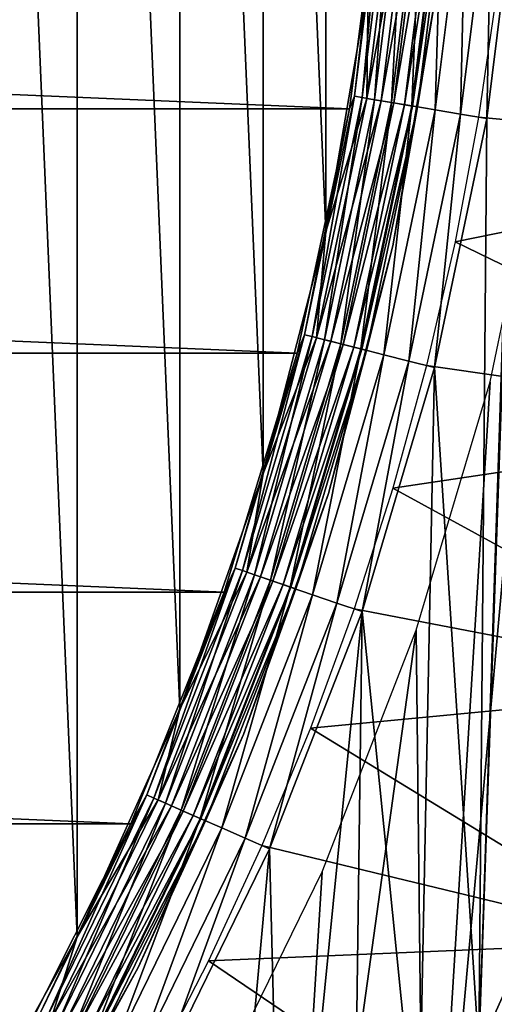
# Model space of a CAD drawing. Header units: millimetres. Extents: x -43.6 to 43.6, y -43.6 to 43.6.
# Tile 500 of 637: x 18.8 to 22.2, y -10.2 to -3. Entities that reach past the tile are written whole.
import ezdxf

# ---------------------------------------------------------------- set-up
doc = ezdxf.new("R2010")
doc.units = ezdxf.units.MM
doc.header["$LTSCALE"] = 52.148148
for name, color, linetype in [('1', 7, 'CONTINUOUS'), ('126', 7, 'CONTINUOUS'), ('127', 7, 'CONTINUOUS'), ('131', 7, 'CONTINUOUS'), ('133', 7, 'CONTINUOUS'), ('135', 7, 'CONTINUOUS'), ('138', 7, 'CONTINUOUS'), ('139', 7, 'CONTINUOUS'), ('143', 7, 'CONTINUOUS'), ('145', 7, 'CONTINUOUS'), ('25', 7, 'CONTINUOUS')]:
    doc.layers.add(name, color=color, linetype=linetype)

msp = doc.modelspace()

# ---------------------------------------------------------------- linework, layer by layer
at = {"layer": '1', "color": 183, "linetype": 'Continuous', "true_color": 0x8c69cc}
for points in [[(22.7206, -11.5769, -9.4785), (21.7422, -13.3239, -9.4785), (22.6066, -3.7718, -9.4785), (22.7206, -11.5769, -9.4785)], [(22.6066, -3.7718, -9.4785), (21.7422, -13.3239, -9.4785), (22.2179, -5.6259, -9.4785), (22.6066, -3.7718, -9.4785)], [(22.2179, -5.6259, -9.4785), (21.7422, -13.3239, -9.4785), (21.6774, -7.4414, -9.4785), (22.2179, -5.6259, -9.4785)], [(21.7422, -13.3239, -9.4785), (20.6298, -14.9887, -9.4785), (21.6774, -7.4414, -9.4785), (21.7422, -13.3239, -9.4785)], [(21.6774, -7.4414, -9.4785), (20.6298, -14.9887, -9.4785), (20.9889, -9.2061, -9.4785), (21.6774, -7.4414, -9.4785)], [(20.9889, -9.2061, -9.4785), (20.6298, -14.9887, -9.4785), (20.1569, -10.908, -9.4785), (20.9889, -9.2061, -9.4785)]]:
    msp.add_3dface(points, dxfattribs=at)
at = {"layer": '126', "color": 96, "linetype": 'Continuous', "true_color": 0x008000}
for points in [[(21.4225, -1.8233, -12.8785), (21.1907, -3.6335, -12.8785), (21.4225, -1.8233, -26.7285), (21.4225, -1.8233, -12.8785)], [(21.4225, -1.8233, -26.7285), (21.1907, -3.6335, -12.8785), (21.1907, -3.6335, -26.7285), (21.4225, -1.8233, -26.7285)], [(21.1907, -3.6335, -12.8785), (20.8063, -5.4175, -12.8785), (21.1907, -3.6335, -26.7285), (21.1907, -3.6335, -12.8785)], [(21.1907, -3.6335, -26.7285), (20.8063, -5.4175, -12.8785), (20.8063, -5.4175, -26.7285), (21.1907, -3.6335, -26.7285)], [(20.8063, -5.4175, -12.8785), (20.2719, -7.1625, -12.8785), (20.8063, -5.4175, -26.7285), (20.8063, -5.4175, -12.8785)], [(20.8063, -5.4175, -26.7285), (20.2719, -7.1625, -12.8785), (20.2719, -7.1625, -26.7285), (20.8063, -5.4175, -26.7285)], [(20.2719, -7.1625, -12.8785), (19.5914, -8.8559, -12.8785), (20.2719, -7.1625, -26.7285), (20.2719, -7.1625, -12.8785)], [(20.2719, -7.1625, -26.7285), (19.5914, -8.8559, -12.8785), (19.5914, -8.8559, -26.7285), (20.2719, -7.1625, -26.7285)], [(19.5914, -8.8559, -12.8785), (18.7698, -10.4854, -12.8785), (19.5914, -8.8559, -26.7285), (19.5914, -8.8559, -12.8785)], [(19.5914, -8.8559, -26.7285), (18.7698, -10.4854, -12.8785), (18.7698, -10.4854, -26.7285), (19.5914, -8.8559, -26.7285)]]:
    msp.add_3dface(points, dxfattribs=at)
at = {"layer": '127', "color": 96, "linetype": 'Continuous', "true_color": 0x008000}
for points in [[(22.4232, -1.8574, -11.8785), (22.5, 0, -11.8785), (22.1345, -10.5031, -11.8785), (22.4232, -1.8574, -11.8785)], [(22.1345, -10.5031, -11.8785), (22.5, 0, -11.8785), (22.5394, -9.6033, -11.8785), (22.1345, -10.5031, -11.8785)], [(22.1932, -3.7028, -11.8785), (22.4232, -1.8574, -11.8785), (22.1345, -10.5031, -11.8785), (22.1932, -3.7028, -11.8785)], [(21.8116, -5.523, -11.8785), (22.1932, -3.7028, -11.8785), (22.1345, -10.5031, -11.8785), (21.8116, -5.523, -11.8785)], [(21.2811, -7.3052, -11.8785), (21.8116, -5.523, -11.8785), (21.6936, -11.3859, -11.8785), (21.2811, -7.3052, -11.8785)], [(21.6936, -11.3859, -11.8785), (21.8116, -5.523, -11.8785), (22.1345, -10.5031, -11.8785), (21.6936, -11.3859, -11.8785)], [(20.6051, -9.0378, -11.8785), (21.2811, -7.3052, -11.8785), (20.707, -13.0946, -11.8785), (20.6051, -9.0378, -11.8785)], [(20.707, -13.0946, -11.8785), (21.2811, -7.3052, -11.8785), (21.2175, -12.2502, -11.8785), (20.707, -13.0946, -11.8785)], [(21.2175, -12.2502, -11.8785), (21.2811, -7.3052, -11.8785), (21.6936, -11.3859, -11.8785), (21.2175, -12.2502, -11.8785)], [(19.7884, -10.7084, -11.8785), (20.6051, -9.0378, -11.8785), (20.163, -13.9177, -11.8785), (19.7884, -10.7084, -11.8785)], [(20.163, -13.9177, -11.8785), (20.6051, -9.0378, -11.8785), (20.707, -13.0946, -11.8785), (20.163, -13.9177, -11.8785)]]:
    msp.add_3dface(points, dxfattribs=at)
at = {"layer": '131', "color": 96, "linetype": 'Continuous', "true_color": 0x008000}
for points in [[(21.2257, -3.5419, -12.6834), (21.4225, -1.8233, -12.8785), (21.4457, -1.777, -12.6834), (21.2257, -3.5419, -12.6834)], [(21.2257, -3.5419, -12.6834), (21.4457, -1.777, -12.6834), (21.2819, -3.5513, -12.4957), (21.2257, -3.5419, -12.6834)], [(21.2819, -3.5513, -12.4957), (21.4457, -1.777, -12.6834), (21.5025, -1.7817, -12.4957), (21.2819, -3.5513, -12.4957)], [(21.2819, -3.5513, -12.4957), (21.5025, -1.7817, -12.4957), (21.3732, -3.5666, -12.3226), (21.2819, -3.5513, -12.4957)], [(21.3732, -3.5666, -12.3226), (21.5025, -1.7817, -12.4957), (21.5947, -1.7894, -12.3226), (21.3732, -3.5666, -12.3226)], [(21.3732, -3.5666, -12.3226), (21.5947, -1.7894, -12.3226), (21.4961, -3.5871, -12.171), (21.3732, -3.5666, -12.3226)], [(21.4961, -3.5871, -12.171), (21.5947, -1.7894, -12.3226), (21.7189, -1.7997, -12.171), (21.4961, -3.5871, -12.171)], [(21.1907, -3.6335, -12.8785), (21.4225, -1.8233, -12.8785), (21.2257, -3.5419, -12.6834), (21.1907, -3.6335, -12.8785)], [(21.4961, -3.5871, -12.171), (21.7189, -1.7997, -12.171), (21.6458, -3.612, -12.0466), (21.4961, -3.5871, -12.171)], [(21.6458, -3.612, -12.0466), (21.7189, -1.7997, -12.171), (21.8701, -1.8122, -12.0466), (21.6458, -3.612, -12.0466)], [(21.6458, -3.612, -12.0466), (21.8701, -1.8122, -12.0466), (21.8166, -3.6405, -11.9543), (21.6458, -3.612, -12.0466)], [(21.8166, -3.6405, -11.9543), (21.8701, -1.8122, -12.0466), (22.0427, -1.8265, -11.9543), (21.8166, -3.6405, -11.9543)], [(21.8166, -3.6405, -11.9543), (22.0427, -1.8265, -11.9543), (22.0018, -3.6715, -11.8975), (21.8166, -3.6405, -11.9543)], [(22.0018, -3.6715, -11.8975), (22.0427, -1.8265, -11.9543), (22.2299, -1.842, -11.8975), (22.0018, -3.6715, -11.8975)], [(22.1932, -3.7028, -11.8785), (22.0018, -3.6715, -11.8975), (22.2299, -1.842, -11.8975), (22.1932, -3.7028, -11.8785)], [(22.4232, -1.8574, -11.8785), (22.1932, -3.7028, -11.8785), (22.2299, -1.842, -11.8975), (22.4232, -1.8574, -11.8785)], [(20.8607, -5.2827, -12.6834), (21.1907, -3.6335, -12.8785), (21.2257, -3.5419, -12.6834), (20.8607, -5.2827, -12.6834)], [(20.8607, -5.2827, -12.6834), (21.2257, -3.5419, -12.6834), (20.916, -5.2966, -12.4957), (20.8607, -5.2827, -12.6834)], [(20.916, -5.2966, -12.4957), (21.2257, -3.5419, -12.6834), (21.2819, -3.5513, -12.4957), (20.916, -5.2966, -12.4957)], [(20.916, -5.2966, -12.4957), (21.2819, -3.5513, -12.4957), (21.0057, -5.3194, -12.3226), (20.916, -5.2966, -12.4957)], [(21.0057, -5.3194, -12.3226), (21.2819, -3.5513, -12.4957), (21.3732, -3.5666, -12.3226), (21.0057, -5.3194, -12.3226)], [(21.0057, -5.3194, -12.3226), (21.3732, -3.5666, -12.3226), (21.1264, -5.3499, -12.171), (21.0057, -5.3194, -12.3226)], [(21.1264, -5.3499, -12.171), (21.3732, -3.5666, -12.3226), (21.4961, -3.5871, -12.171), (21.1264, -5.3499, -12.171)], [(21.1264, -5.3499, -12.171), (21.4961, -3.5871, -12.171), (21.2736, -5.3872, -12.0466), (21.1264, -5.3499, -12.171)], [(21.2736, -5.3872, -12.0466), (21.4961, -3.5871, -12.171), (21.6458, -3.612, -12.0466), (21.2736, -5.3872, -12.0466)], [(20.8063, -5.4175, -12.8785), (21.1907, -3.6335, -12.8785), (20.8607, -5.2827, -12.6834), (20.8063, -5.4175, -12.8785)], [(21.2736, -5.3872, -12.0466), (21.6458, -3.612, -12.0466), (21.4414, -5.4297, -11.9543), (21.2736, -5.3872, -12.0466)], [(21.4414, -5.4297, -11.9543), (21.6458, -3.612, -12.0466), (21.8166, -3.6405, -11.9543), (21.4414, -5.4297, -11.9543)], [(21.4414, -5.4297, -11.9543), (21.8166, -3.6405, -11.9543), (21.6235, -5.4758, -11.8975), (21.4414, -5.4297, -11.9543)], [(21.6235, -5.4758, -11.8975), (21.8166, -3.6405, -11.9543), (22.0018, -3.6715, -11.8975), (21.6235, -5.4758, -11.8975)], [(21.8116, -5.523, -11.8785), (21.6235, -5.4758, -11.8975), (22.0018, -3.6715, -11.8975), (21.8116, -5.523, -11.8785)], [(22.1932, -3.7028, -11.8785), (21.8116, -5.523, -11.8785), (22.0018, -3.6715, -11.8975), (22.1932, -3.7028, -11.8785)], [(20.3532, -6.9873, -12.6834), (20.8063, -5.4175, -12.8785), (20.8607, -5.2827, -12.6834), (20.3532, -6.9873, -12.6834)], [(20.3532, -6.9873, -12.6834), (20.8607, -5.2827, -12.6834), (20.4071, -7.0058, -12.4957), (20.3532, -6.9873, -12.6834)], [(20.4071, -7.0058, -12.4957), (20.8607, -5.2827, -12.6834), (20.916, -5.2966, -12.4957), (20.4071, -7.0058, -12.4957)], [(20.4071, -7.0058, -12.4957), (20.916, -5.2966, -12.4957), (20.4947, -7.0358, -12.3226), (20.4071, -7.0058, -12.4957)], [(20.4947, -7.0358, -12.3226), (20.916, -5.2966, -12.4957), (21.0057, -5.3194, -12.3226), (20.4947, -7.0358, -12.3226)], [(20.4947, -7.0358, -12.3226), (21.0057, -5.3194, -12.3226), (20.6125, -7.0763, -12.171), (20.4947, -7.0358, -12.3226)], [(20.6125, -7.0763, -12.171), (21.0057, -5.3194, -12.3226), (21.1264, -5.3499, -12.171), (20.6125, -7.0763, -12.171)], [(20.6125, -7.0763, -12.171), (21.1264, -5.3499, -12.171), (20.756, -7.1256, -12.0466), (20.6125, -7.0763, -12.171)], [(20.756, -7.1256, -12.0466), (21.1264, -5.3499, -12.171), (21.2736, -5.3872, -12.0466), (20.756, -7.1256, -12.0466)], [(20.756, -7.1256, -12.0466), (21.2736, -5.3872, -12.0466), (20.9198, -7.1818, -11.9543), (20.756, -7.1256, -12.0466)], [(20.9198, -7.1818, -11.9543), (21.2736, -5.3872, -12.0466), (21.4414, -5.4297, -11.9543), (20.9198, -7.1818, -11.9543)], [(20.2719, -7.1625, -12.8785), (20.8063, -5.4175, -12.8785), (20.3532, -6.9873, -12.6834), (20.2719, -7.1625, -12.8785)], [(20.9198, -7.1818, -11.9543), (21.4414, -5.4297, -11.9543), (21.0975, -7.2428, -11.8975), (20.9198, -7.1818, -11.9543)], [(21.0975, -7.2428, -11.8975), (21.4414, -5.4297, -11.9543), (21.6235, -5.4758, -11.8975), (21.0975, -7.2428, -11.8975)], [(21.2811, -7.3052, -11.8785), (21.0975, -7.2428, -11.8975), (21.6235, -5.4758, -11.8975), (21.2811, -7.3052, -11.8785)], [(21.8116, -5.523, -11.8785), (21.2811, -7.3052, -11.8785), (21.6235, -5.4758, -11.8975), (21.8116, -5.523, -11.8785)], [(19.7067, -8.6442, -12.6834), (20.2719, -7.1625, -12.8785), (20.3532, -6.9873, -12.6834), (19.7067, -8.6442, -12.6834)], [(19.7067, -8.6442, -12.6834), (20.3532, -6.9873, -12.6834), (19.7589, -8.6671, -12.4957), (19.7067, -8.6442, -12.6834)], [(19.7589, -8.6671, -12.4957), (20.3532, -6.9873, -12.6834), (20.4071, -7.0058, -12.4957), (19.7589, -8.6671, -12.4957)], [(19.7589, -8.6671, -12.4957), (20.4071, -7.0058, -12.4957), (19.8437, -8.7042, -12.3226), (19.7589, -8.6671, -12.4957)], [(19.8437, -8.7042, -12.3226), (20.4071, -7.0058, -12.4957), (20.4947, -7.0358, -12.3226), (19.8437, -8.7042, -12.3226)], [(19.8437, -8.7042, -12.3226), (20.4947, -7.0358, -12.3226), (19.9577, -8.7543, -12.171), (19.8437, -8.7042, -12.3226)], [(19.9577, -8.7543, -12.171), (20.4947, -7.0358, -12.3226), (20.6125, -7.0763, -12.171), (19.9577, -8.7543, -12.171)], [(19.9577, -8.7543, -12.171), (20.6125, -7.0763, -12.171), (20.0967, -8.8152, -12.0466), (19.9577, -8.7543, -12.171)], [(20.0967, -8.8152, -12.0466), (20.6125, -7.0763, -12.171), (20.756, -7.1256, -12.0466), (20.0967, -8.8152, -12.0466)], [(19.5914, -8.8559, -12.8785), (20.2719, -7.1625, -12.8785), (19.7067, -8.6442, -12.6834), (19.5914, -8.8559, -12.8785)], [(20.0967, -8.8152, -12.0466), (20.756, -7.1256, -12.0466), (20.2553, -8.8848, -11.9543), (20.0967, -8.8152, -12.0466)], [(20.2553, -8.8848, -11.9543), (20.756, -7.1256, -12.0466), (20.9198, -7.1818, -11.9543), (20.2553, -8.8848, -11.9543)], [(20.2553, -8.8848, -11.9543), (20.9198, -7.1818, -11.9543), (20.4273, -8.9602, -11.8975), (20.2553, -8.8848, -11.9543)], [(20.4273, -8.9602, -11.8975), (20.9198, -7.1818, -11.9543), (21.0975, -7.2428, -11.8975), (20.4273, -8.9602, -11.8975)], [(20.6051, -9.0378, -11.8785), (20.4273, -8.9602, -11.8975), (21.0975, -7.2428, -11.8975), (20.6051, -9.0378, -11.8785)], [(21.2811, -7.3052, -11.8785), (20.6051, -9.0378, -11.8785), (21.0975, -7.2428, -11.8975), (21.2811, -7.3052, -11.8785)], [(18.9256, -10.242, -12.6834), (19.5914, -8.8559, -12.8785), (19.7067, -8.6442, -12.6834), (18.9256, -10.242, -12.6834)], [(18.9256, -10.242, -12.6834), (19.7067, -8.6442, -12.6834), (18.9757, -10.2691, -12.4957), (18.9256, -10.242, -12.6834)], [(18.9757, -10.2691, -12.4957), (19.7067, -8.6442, -12.6834), (19.7589, -8.6671, -12.4957), (18.9757, -10.2691, -12.4957)], [(18.9757, -10.2691, -12.4957), (19.7589, -8.6671, -12.4957), (19.0571, -10.3132, -12.3226), (18.9757, -10.2691, -12.4957)], [(19.0571, -10.3132, -12.3226), (19.7589, -8.6671, -12.4957), (19.8437, -8.7042, -12.3226), (19.0571, -10.3132, -12.3226)], [(19.0571, -10.3132, -12.3226), (19.8437, -8.7042, -12.3226), (19.1666, -10.3725, -12.171), (19.0571, -10.3132, -12.3226)], [(19.1666, -10.3725, -12.171), (19.8437, -8.7042, -12.3226), (19.9577, -8.7543, -12.171), (19.1666, -10.3725, -12.171)], [(19.1666, -10.3725, -12.171), (19.9577, -8.7543, -12.171), (19.3001, -10.4447, -12.0466), (19.1666, -10.3725, -12.171)], [(19.3001, -10.4447, -12.0466), (19.9577, -8.7543, -12.171), (20.0967, -8.8152, -12.0466), (19.3001, -10.4447, -12.0466)], [(19.3001, -10.4447, -12.0466), (20.0967, -8.8152, -12.0466), (19.4524, -10.5271, -11.9543), (19.3001, -10.4447, -12.0466)], [(19.4524, -10.5271, -11.9543), (20.0967, -8.8152, -12.0466), (20.2553, -8.8848, -11.9543), (19.4524, -10.5271, -11.9543)], [(18.7698, -10.4854, -12.8785), (19.5914, -8.8559, -12.8785), (18.9256, -10.242, -12.6834), (18.7698, -10.4854, -12.8785)], [(19.4524, -10.5271, -11.9543), (20.2553, -8.8848, -11.9543), (19.6176, -10.6165, -11.8975), (19.4524, -10.5271, -11.9543)], [(19.6176, -10.6165, -11.8975), (20.2553, -8.8848, -11.9543), (20.4273, -8.9602, -11.8975), (19.6176, -10.6165, -11.8975)], [(19.7884, -10.7084, -11.8785), (19.6176, -10.6165, -11.8975), (20.4273, -8.9602, -11.8975), (19.7884, -10.7084, -11.8785)], [(20.6051, -9.0378, -11.8785), (19.7884, -10.7084, -11.8785), (20.4273, -8.9602, -11.8975), (20.6051, -9.0378, -11.8785)]]:
    msp.add_3dface(points, dxfattribs=at)
at = {"layer": '133', "color": 96, "linetype": 'Continuous', "true_color": 0x008000}
for points in [[(22.1345, -10.5031, -11.8785), (22.5394, -9.6033, -11.8785), (22.4579, -10.0677, -11.866), (22.1345, -10.5031, -11.8785)], [(22.1345, -10.5031, -11.8785), (22.4579, -10.0677, -11.866), (21.6213, -11.7573, -11.866), (22.1345, -10.5031, -11.8785)], [(22.4579, -10.0677, -11.866), (21.7142, -11.8078, -11.829), (21.6213, -11.7573, -11.866), (22.4579, -10.0677, -11.866)], [(22.5544, -10.111, -11.829), (21.7142, -11.8078, -11.829), (22.4579, -10.0677, -11.866), (22.5544, -10.111, -11.829)], [(22.5544, -10.111, -11.829), (21.7976, -11.8531, -11.7693), (21.7142, -11.8078, -11.829), (22.5544, -10.111, -11.829)], [(22.641, -10.1498, -11.7693), (21.7976, -11.8531, -11.7693), (22.5544, -10.111, -11.829), (22.641, -10.1498, -11.7693)], [(22.641, -10.1498, -11.7693), (21.8672, -11.891, -11.69), (21.7976, -11.8531, -11.7693), (22.641, -10.1498, -11.7693)], [(22.7132, -10.1822, -11.69), (21.8672, -11.891, -11.69), (22.641, -10.1498, -11.7693), (22.7132, -10.1822, -11.69)]]:
    msp.add_3dface(points, dxfattribs=at)
at = {"layer": '135', "color": 96, "linetype": 'Continuous', "true_color": 0x008000}
for points in [[(19.1978, 9.6795, -7.4785), (18.3077, 11.2728, -7.4785), (19.1978, -9.6795, -7.4785), (19.1978, 9.6795, -7.4785)], [(19.1978, -9.6795, -7.4785), (18.3077, 11.2728, -7.4785), (18.3077, -11.2728, -7.4785), (19.1978, -9.6795, -7.4785)], [(19.9495, 8.0166, -7.4785), (19.1978, 9.6795, -7.4785), (19.9495, -8.0166, -7.4785), (19.9495, 8.0166, -7.4785)], [(19.9495, -8.0166, -7.4785), (19.1978, 9.6795, -7.4785), (19.1978, -9.6795, -7.4785), (19.9495, -8.0166, -7.4785)], [(20.5576, 6.2958, -7.4785), (19.9495, 8.0166, -7.4785), (20.5576, -6.2958, -7.4785), (20.5576, 6.2958, -7.4785)], [(20.5576, -6.2958, -7.4785), (19.9495, 8.0166, -7.4785), (19.9495, -8.0166, -7.4785), (20.5576, -6.2958, -7.4785)], [(21.0174, 4.5297, -7.4785), (20.5576, 6.2958, -7.4785), (21.0174, -4.5297, -7.4785), (21.0174, 4.5297, -7.4785)], [(21.0174, -4.5297, -7.4785), (20.5576, 6.2958, -7.4785), (20.5576, -6.2958, -7.4785), (21.0174, -4.5297, -7.4785)], [(21.3258, -2.731, -7.4785), (21.0174, 4.5297, -7.4785), (21.0174, -4.5297, -7.4785), (21.3258, -2.731, -7.4785)]]:
    msp.add_3dface(points, dxfattribs=at)
at = {"layer": '138', "color": 96, "linetype": 'Continuous', "true_color": 0x008000}
for points in [[(21.8218, -2.7944, -7.9785), (21.5062, -4.6349, -7.9785), (21.8218, -2.7944, -8.9785), (21.8218, -2.7944, -7.9785)], [(21.8218, -2.7944, -8.9785), (21.5062, -4.6349, -7.9785), (21.5062, -4.6349, -8.9785), (21.8218, -2.7944, -8.9785)], [(21.5062, -4.6349, -7.9785), (21.0357, -6.4421, -7.9785), (21.5062, -4.6349, -8.9785), (21.5062, -4.6349, -7.9785)], [(21.5062, -4.6349, -8.9785), (21.0357, -6.4421, -7.9785), (21.0357, -6.4421, -8.9785), (21.5062, -4.6349, -8.9785)], [(21.0357, -6.4421, -7.9785), (20.4136, -8.2028, -7.9785), (21.0357, -6.4421, -8.9785), (21.0357, -6.4421, -7.9785)], [(21.0357, -6.4421, -8.9785), (20.4136, -8.2028, -7.9785), (20.4136, -8.2028, -8.9785), (21.0357, -6.4421, -8.9785)], [(20.4136, -8.2028, -7.9785), (19.6444, -9.9045, -7.9785), (20.4136, -8.2028, -8.9785), (20.4136, -8.2028, -7.9785)], [(20.4136, -8.2028, -8.9785), (19.6444, -9.9045, -7.9785), (19.6444, -9.9045, -8.9785), (20.4136, -8.2028, -8.9785)], [(19.6444, -9.9045, -7.9785), (18.7336, -11.5348, -7.9785), (19.6444, -9.9045, -8.9785), (19.6444, -9.9045, -7.9785)], [(19.6444, -9.9045, -8.9785), (18.7336, -11.5348, -7.9785), (18.7336, -11.5348, -8.9785), (19.6444, -9.9045, -8.9785)]]:
    msp.add_3dface(points, dxfattribs=at)
at = {"layer": '139', "color": 96, "linetype": 'Continuous', "true_color": 0x008000}
for points in [[(21.3258, -2.731, -7.4785), (21.316, -3.557, -7.4909), (21.5369, -1.7846, -7.4909), (21.3258, -2.731, -7.4785)], [(21.316, -3.557, -7.4909), (21.6424, -1.7933, -7.5278), (21.5369, -1.7846, -7.4909), (21.316, -3.557, -7.4909)], [(21.4204, -3.5744, -7.5278), (21.6424, -1.7933, -7.5278), (21.316, -3.557, -7.4909), (21.4204, -3.5744, -7.5278)], [(21.4204, -3.5744, -7.5278), (21.737, -1.8012, -7.5874), (21.6424, -1.7933, -7.5278), (21.4204, -3.5744, -7.5278)], [(21.514, -3.5901, -7.5874), (21.737, -1.8012, -7.5874), (21.4204, -3.5744, -7.5278), (21.514, -3.5901, -7.5874)], [(21.514, -3.5901, -7.5874), (21.816, -1.8077, -7.6666), (21.737, -1.8012, -7.5874), (21.514, -3.5901, -7.5874)], [(21.5922, -3.6031, -7.6666), (21.816, -1.8077, -7.6666), (21.514, -3.5901, -7.5874), (21.5922, -3.6031, -7.6666)], [(21.5922, -3.6031, -7.6666), (21.8755, -1.8127, -7.7615), (21.816, -1.8077, -7.6666), (21.5922, -3.6031, -7.6666)], [(21.6511, -3.6129, -7.7615), (21.8755, -1.8127, -7.7615), (21.5922, -3.6031, -7.6666), (21.6511, -3.6129, -7.7615)], [(21.6511, -3.6129, -7.7615), (21.9124, -1.8157, -7.8673), (21.8755, -1.8127, -7.7615), (21.6511, -3.6129, -7.7615)], [(21.6876, -3.619, -7.8673), (21.9124, -1.8157, -7.8673), (21.6511, -3.6129, -7.7615), (21.6876, -3.619, -7.8673)], [(21.6876, -3.619, -7.8673), (21.8218, -2.7944, -7.9785), (21.9124, -1.8157, -7.8673), (21.6876, -3.619, -7.8673)], [(21.3258, -2.731, -7.4785), (21.0174, -4.5297, -7.4785), (21.316, -3.557, -7.4909), (21.3258, -2.731, -7.4785)], [(21.5062, -4.6349, -7.9785), (21.8218, -2.7944, -7.9785), (21.6876, -3.619, -7.8673), (21.5062, -4.6349, -7.9785)], [(21.0174, -4.5297, -7.4785), (20.9494, -5.3051, -7.4909), (21.316, -3.557, -7.4909), (21.0174, -4.5297, -7.4785)], [(20.9494, -5.3051, -7.4909), (21.4204, -3.5744, -7.5278), (21.316, -3.557, -7.4909), (20.9494, -5.3051, -7.4909)], [(21.052, -5.3311, -7.5278), (21.4204, -3.5744, -7.5278), (20.9494, -5.3051, -7.4909), (21.052, -5.3311, -7.5278)], [(21.052, -5.3311, -7.5278), (21.514, -3.5901, -7.5874), (21.4204, -3.5744, -7.5278), (21.052, -5.3311, -7.5278)], [(21.1441, -5.3544, -7.5874), (21.514, -3.5901, -7.5874), (21.052, -5.3311, -7.5278), (21.1441, -5.3544, -7.5874)], [(21.1441, -5.3544, -7.5874), (21.5922, -3.6031, -7.6666), (21.514, -3.5901, -7.5874), (21.1441, -5.3544, -7.5874)], [(21.2209, -5.3739, -7.6666), (21.5922, -3.6031, -7.6666), (21.1441, -5.3544, -7.5874), (21.2209, -5.3739, -7.6666)], [(21.2209, -5.3739, -7.6666), (21.6511, -3.6129, -7.7615), (21.5922, -3.6031, -7.6666), (21.2209, -5.3739, -7.6666)], [(21.2788, -5.3885, -7.7615), (21.6511, -3.6129, -7.7615), (21.2209, -5.3739, -7.6666), (21.2788, -5.3885, -7.7615)], [(21.2788, -5.3885, -7.7615), (21.6876, -3.619, -7.8673), (21.6511, -3.6129, -7.7615), (21.2788, -5.3885, -7.7615)], [(21.3147, -5.3976, -7.8673), (21.6876, -3.619, -7.8673), (21.2788, -5.3885, -7.7615), (21.3147, -5.3976, -7.8673)], [(21.3147, -5.3976, -7.8673), (21.5062, -4.6349, -7.9785), (21.6876, -3.619, -7.8673), (21.3147, -5.3976, -7.8673)], [(21.0174, -4.5297, -7.4785), (20.5576, -6.2958, -7.4785), (20.9494, -5.3051, -7.4909), (21.0174, -4.5297, -7.4785)], [(21.0357, -6.4421, -7.9785), (21.5062, -4.6349, -7.9785), (21.3147, -5.3976, -7.8673), (21.0357, -6.4421, -7.9785)], [(20.5576, -6.2958, -7.4785), (20.4398, -7.017, -7.4909), (20.9494, -5.3051, -7.4909), (20.5576, -6.2958, -7.4785)], [(20.4398, -7.017, -7.4909), (21.052, -5.3311, -7.5278), (20.9494, -5.3051, -7.4909), (20.4398, -7.017, -7.4909)], [(20.5399, -7.0513, -7.5278), (21.052, -5.3311, -7.5278), (20.4398, -7.017, -7.4909), (20.5399, -7.0513, -7.5278)], [(20.5399, -7.0513, -7.5278), (21.1441, -5.3544, -7.5874), (21.052, -5.3311, -7.5278), (20.5399, -7.0513, -7.5278)], [(20.6297, -7.0822, -7.5874), (21.1441, -5.3544, -7.5874), (20.5399, -7.0513, -7.5278), (20.6297, -7.0822, -7.5874)], [(20.6297, -7.0822, -7.5874), (21.2209, -5.3739, -7.6666), (21.1441, -5.3544, -7.5874), (20.6297, -7.0822, -7.5874)], [(20.7047, -7.1079, -7.6666), (21.2209, -5.3739, -7.6666), (20.6297, -7.0822, -7.5874), (20.7047, -7.1079, -7.6666)], [(20.7047, -7.1079, -7.6666), (21.2788, -5.3885, -7.7615), (21.2209, -5.3739, -7.6666), (20.7047, -7.1079, -7.6666)], [(20.7611, -7.1273, -7.7615), (21.2788, -5.3885, -7.7615), (20.7047, -7.1079, -7.6666), (20.7611, -7.1273, -7.7615)], [(20.7611, -7.1273, -7.7615), (21.3147, -5.3976, -7.8673), (21.2788, -5.3885, -7.7615), (20.7611, -7.1273, -7.7615)], [(20.7961, -7.1393, -7.8673), (21.3147, -5.3976, -7.8673), (20.7611, -7.1273, -7.7615), (20.7961, -7.1393, -7.8673)], [(20.7961, -7.1393, -7.8673), (21.0357, -6.4421, -7.9785), (21.3147, -5.3976, -7.8673), (20.7961, -7.1393, -7.8673)], [(20.5576, -6.2958, -7.4785), (19.9495, -8.0166, -7.4785), (20.4398, -7.017, -7.4909), (20.5576, -6.2958, -7.4785)], [(20.4136, -8.2028, -7.9785), (21.0357, -6.4421, -7.9785), (20.7961, -7.1393, -7.8673), (20.4136, -8.2028, -7.9785)], [(19.9495, -8.0166, -7.4785), (19.7905, -8.6809, -7.4909), (20.4398, -7.017, -7.4909), (19.9495, -8.0166, -7.4785)], [(19.7905, -8.6809, -7.4909), (20.5399, -7.0513, -7.5278), (20.4398, -7.017, -7.4909), (19.7905, -8.6809, -7.4909)], [(19.8874, -8.7234, -7.5278), (20.5399, -7.0513, -7.5278), (19.7905, -8.6809, -7.4909), (19.8874, -8.7234, -7.5278)], [(19.8874, -8.7234, -7.5278), (20.6297, -7.0822, -7.5874), (20.5399, -7.0513, -7.5278), (19.8874, -8.7234, -7.5278)], [(19.9744, -8.7616, -7.5874), (20.6297, -7.0822, -7.5874), (19.8874, -8.7234, -7.5278), (19.9744, -8.7616, -7.5874)], [(19.9744, -8.7616, -7.5874), (20.7047, -7.1079, -7.6666), (20.6297, -7.0822, -7.5874), (19.9744, -8.7616, -7.5874)], [(20.047, -8.7934, -7.6666), (20.7047, -7.1079, -7.6666), (19.9744, -8.7616, -7.5874), (20.047, -8.7934, -7.6666)], [(20.047, -8.7934, -7.6666), (20.7611, -7.1273, -7.7615), (20.7047, -7.1079, -7.6666), (20.047, -8.7934, -7.6666)], [(20.1016, -8.8174, -7.7615), (20.7611, -7.1273, -7.7615), (20.047, -8.7934, -7.6666), (20.1016, -8.8174, -7.7615)], [(20.1016, -8.8174, -7.7615), (20.7961, -7.1393, -7.8673), (20.7611, -7.1273, -7.7615), (20.1016, -8.8174, -7.7615)], [(20.1355, -8.8323, -7.8673), (20.7961, -7.1393, -7.8673), (20.1016, -8.8174, -7.7615), (20.1355, -8.8323, -7.8673)], [(20.1355, -8.8323, -7.8673), (20.4136, -8.2028, -7.9785), (20.7961, -7.1393, -7.8673), (20.1355, -8.8323, -7.8673)], [(19.9495, -8.0166, -7.4785), (19.1978, -9.6795, -7.4785), (19.7905, -8.6809, -7.4909), (19.9495, -8.0166, -7.4785)], [(19.6444, -9.9045, -7.9785), (20.4136, -8.2028, -7.9785), (20.1355, -8.8323, -7.8673), (19.6444, -9.9045, -7.9785)], [(19.1978, -9.6795, -7.4785), (19.0061, -10.2856, -7.4909), (19.7905, -8.6809, -7.4909), (19.1978, -9.6795, -7.4785)], [(19.0061, -10.2856, -7.4909), (19.8874, -8.7234, -7.5278), (19.7905, -8.6809, -7.4909), (19.0061, -10.2856, -7.4909)], [(19.0991, -10.3359, -7.5278), (19.8874, -8.7234, -7.5278), (19.0061, -10.2856, -7.4909), (19.0991, -10.3359, -7.5278)], [(19.0991, -10.3359, -7.5278), (19.9744, -8.7616, -7.5874), (19.8874, -8.7234, -7.5278), (19.0991, -10.3359, -7.5278)], [(19.1826, -10.3811, -7.5874), (19.9744, -8.7616, -7.5874), (19.0991, -10.3359, -7.5278), (19.1826, -10.3811, -7.5874)], [(19.1826, -10.3811, -7.5874), (20.047, -8.7934, -7.6666), (19.9744, -8.7616, -7.5874), (19.1826, -10.3811, -7.5874)], [(19.2524, -10.4189, -7.6666), (20.047, -8.7934, -7.6666), (19.1826, -10.3811, -7.5874), (19.2524, -10.4189, -7.6666)], [(19.2524, -10.4189, -7.6666), (20.1016, -8.8174, -7.7615), (20.047, -8.7934, -7.6666), (19.2524, -10.4189, -7.6666)], [(19.3048, -10.4473, -7.7615), (20.1016, -8.8174, -7.7615), (19.2524, -10.4189, -7.6666), (19.3048, -10.4473, -7.7615)], [(19.3048, -10.4473, -7.7615), (20.1355, -8.8323, -7.8673), (20.1016, -8.8174, -7.7615), (19.3048, -10.4473, -7.7615)], [(19.3374, -10.4649, -7.8673), (20.1355, -8.8323, -7.8673), (19.3048, -10.4473, -7.7615), (19.3374, -10.4649, -7.8673)], [(19.3374, -10.4649, -7.8673), (19.6444, -9.9045, -7.9785), (20.1355, -8.8323, -7.8673), (19.3374, -10.4649, -7.8673)], [(19.1978, -9.6795, -7.4785), (18.3077, -11.2728, -7.4785), (19.0061, -10.2856, -7.4909), (19.1978, -9.6795, -7.4785)], [(18.7336, -11.5348, -7.9785), (19.6444, -9.9045, -7.9785), (19.3374, -10.4649, -7.8673), (18.7336, -11.5348, -7.9785)]]:
    msp.add_3dface(points, dxfattribs=at)
at = {"layer": '143', "color": 9, "linetype": 'Continuous', "true_color": 0xc2bdad}
for points in [[(-21.1907, -3.6335, -75.5285), (-21.4225, -1.8233, -75.5285), (21.1907, -3.6335, -75.5285), (-21.1907, -3.6335, -75.5285)], [(21.1907, -3.6335, -75.5285), (-21.4225, -1.8233, -75.5285), (21.4225, -1.8233, -75.5285), (21.1907, -3.6335, -75.5285)], [(-20.8063, -5.4175, -75.5285), (-21.1907, -3.6335, -75.5285), (20.8063, -5.4175, -75.5285), (-20.8063, -5.4175, -75.5285)], [(20.8063, -5.4175, -75.5285), (-21.1907, -3.6335, -75.5285), (21.1907, -3.6335, -75.5285), (20.8063, -5.4175, -75.5285)], [(-20.2719, -7.1625, -75.5285), (-20.8063, -5.4175, -75.5285), (20.2719, -7.1625, -75.5285), (-20.2719, -7.1625, -75.5285)], [(20.2719, -7.1625, -75.5285), (-20.8063, -5.4175, -75.5285), (20.8063, -5.4175, -75.5285), (20.2719, -7.1625, -75.5285)], [(-19.5914, -8.8559, -75.5285), (-20.2719, -7.1625, -75.5285), (19.5914, -8.8559, -75.5285), (-19.5914, -8.8559, -75.5285)], [(19.5914, -8.8559, -75.5285), (-20.2719, -7.1625, -75.5285), (20.2719, -7.1625, -75.5285), (19.5914, -8.8559, -75.5285)], [(18.7698, -10.4854, -75.5285), (-19.5914, -8.8559, -75.5285), (19.5914, -8.8559, -75.5285), (18.7698, -10.4854, -75.5285)]]:
    msp.add_3dface(points, dxfattribs=at)
at = {"layer": '145', "color": 9, "linetype": 'Continuous', "true_color": 0xc2bdad}
for points in [[(21.1907, -3.6335, -75.5285), (21.4225, -1.8233, -75.5285), (21.1907, -3.6335, -26.6285), (21.1907, -3.6335, -75.5285)], [(21.1907, -3.6335, -26.6285), (21.4225, -1.8233, -75.5285), (21.4225, -1.8233, -26.6285), (21.1907, -3.6335, -26.6285)], [(20.8063, -5.4175, -75.5285), (21.1907, -3.6335, -75.5285), (20.8063, -5.4175, -26.6285), (20.8063, -5.4175, -75.5285)], [(20.8063, -5.4175, -26.6285), (21.1907, -3.6335, -75.5285), (21.1907, -3.6335, -26.6285), (20.8063, -5.4175, -26.6285)], [(20.2719, -7.1625, -75.5285), (20.8063, -5.4175, -75.5285), (20.2719, -7.1625, -26.6285), (20.2719, -7.1625, -75.5285)], [(20.2719, -7.1625, -26.6285), (20.8063, -5.4175, -75.5285), (20.8063, -5.4175, -26.6285), (20.2719, -7.1625, -26.6285)], [(19.5914, -8.8559, -75.5285), (20.2719, -7.1625, -75.5285), (19.5914, -8.8559, -26.6285), (19.5914, -8.8559, -75.5285)], [(19.5914, -8.8559, -26.6285), (20.2719, -7.1625, -75.5285), (20.2719, -7.1625, -26.6285), (19.5914, -8.8559, -26.6285)], [(18.7698, -10.4854, -75.5285), (19.5914, -8.8559, -75.5285), (18.7698, -10.4854, -26.6285), (18.7698, -10.4854, -75.5285)], [(18.7698, -10.4854, -26.6285), (19.5914, -8.8559, -75.5285), (19.5914, -8.8559, -26.6285), (18.7698, -10.4854, -26.6285)]]:
    msp.add_3dface(points, dxfattribs=at)
at = {"layer": '25', "color": 183, "linetype": 'Continuous', "true_color": 0x8c69cc}
for points in [[(22.2673, -2.7756, -8.8369), (22.1335, -3.6934, -8.8369), (25.0815, -3.9725, 1.1631), (22.2673, -2.7756, -8.8369)], [(22.1335, -3.6934, -8.8369), (21.962, -4.6049, -8.8369), (25.0815, -3.9725, 1.1631), (22.1335, -3.6934, -8.8369)], [(25.0815, -3.9725, 1.1631), (21.962, -4.6049, -8.8369), (24.6925, -5.9281, 1.1631), (25.0815, -3.9725, 1.1631)], [(21.962, -4.6049, -8.8369), (21.7529, -5.5086, -8.8369), (24.6925, -5.9281, 1.1631), (21.962, -4.6049, -8.8369)], [(21.7529, -5.5086, -8.8369), (21.5067, -6.4028, -8.8369), (24.6925, -5.9281, 1.1631), (21.7529, -5.5086, -8.8369)], [(24.6925, -5.9281, 1.1631), (21.5067, -6.4028, -8.8369), (24.1513, -7.8472, 1.1631), (24.6925, -5.9281, 1.1631)], [(21.5067, -6.4028, -8.8369), (21.2237, -7.2861, -8.8369), (24.1513, -7.8472, 1.1631), (21.5067, -6.4028, -8.8369)], [(21.2237, -7.2861, -8.8369), (20.9045, -8.157, -8.8369), (24.1513, -7.8472, 1.1631), (21.2237, -7.2861, -8.8369)], [(24.1513, -7.8472, 1.1631), (20.9045, -8.157, -8.8369), (23.4611, -9.7179, 1.1631), (24.1513, -7.8472, 1.1631)], [(20.9045, -8.157, -8.8369), (20.5496, -9.0139, -8.8369), (23.4611, -9.7179, 1.1631), (20.9045, -8.157, -8.8369)], [(20.5496, -9.0139, -8.8369), (20.1595, -9.8554, -8.8369), (23.4611, -9.7179, 1.1631), (20.5496, -9.0139, -8.8369)], [(23.4611, -9.7179, 1.1631), (20.1595, -9.8554, -8.8369), (22.6263, -11.5287, 1.1631), (23.4611, -9.7179, 1.1631)], [(20.1595, -9.8554, -8.8369), (19.735, -10.6801, -8.8369), (22.6263, -11.5287, 1.1631), (20.1595, -9.8554, -8.8369)]]:
    msp.add_3dface(points, dxfattribs=at)

doc.saveas('drawing.dxf')
